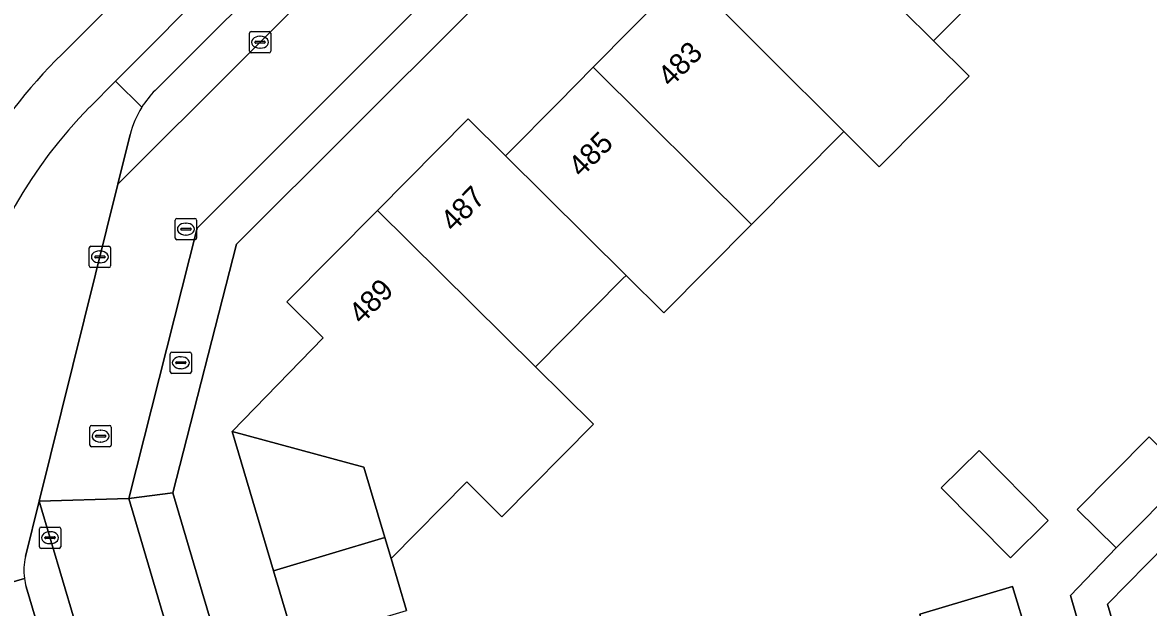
# Model space of a CAD drawing. Extents: x 157767 to 159172, y 387839 to 389425.
# Drawn here: x 158445.2 to 158498.2, y 388607.6 to 388635.2 of the extents above; entities that cross this region are included whole.
import ezdxf

# ---------------------------------------------------------------- set-up
doc = ezdxf.new("R2010")
doc.units = 0
for name, color, linetype in [('IMGEO_Berm_groen', 7, 'Continuous'), ('IMGEO_Brandkraan', 7, 'Continuous'), ('IMGEO_Erf', 7, 'Continuous'), ('IMGEO_Groenvoorziening', 7, 'Continuous'), ('IMGEO_Kolk', 7, 'Continuous'), ('IMGEO_Pand', 7, 'Continuous'), ('IMGEO_Pand_nummerreeks', 7, 'Continuous'), ('IMGEO_Parkeervlak_open', 7, 'Continuous'), ('IMGEO_Rijbaan_lokaal_gesloten', 7, 'Continuous'), ('IMGEO_Rijbaan_lokaal_open', 7, 'Continuous'), ('IMGEO_Rioolput', 7, 'Continuous'), ('IMGEO_Voetpad_open', 7, 'Continuous')]:
    doc.layers.add(name, color=color, linetype=linetype)

msp = doc.modelspace()

# ---------------------------------------------------------------- linework, layer by layer
at = {"layer": 'IMGEO_Berm_groen'}
for points in [[(158487.049, 388667.186), (158485.622, 388668.578), (158479.464, 388662.382), (158449.609, 388632.407), (158450.84, 388631.181)], [(158451.47, 388631.973), (158465.162, 388645.649)], [(158450.84, 388631.181), (158449.609, 388632.407), (158448.387, 388631.18)], [(158449.715, 388627.558), (158450.295, 388629.895)], [(158445.368, 388610.019), (158446.014, 388612.626), (158449.715, 388627.558)], [(158443.008, 388609.836), (158443.426, 388608.434), (158445.315, 388608.996)], [(158445.315, 388608.996), (158443.426, 388608.434), (158448.856, 388590.207), (158450.695, 388590.745), (158445.4, 388608.602)]]:
    msp.add_lwpolyline(points, dxfattribs=at)
for centre, radius, start, end in [((158454.669, 388628.782), 4.518, 135.0694, 147.9293), ((158463.643, 388615.985), 21.532, 135.1163, 196.594), ((158454.648, 388628.809), 4.486, 148.0772, 165.9888), ((158448.015, 388609.369), 2.725, 166.2013, 187.8672), ((158447.914, 388609.351), 2.623, 187.7679, 196.5805)]:
    msp.add_arc(centre, radius, start, end, dxfattribs=at)
at = {"layer": 'IMGEO_Brandkraan'}
for p, q in [((158452.177, 388618.724), (158452.177, 388619.576)), ((158452.252, 388619.65), (158453.104, 388619.65)), ((158452.479, 388619.193), (158452.877, 388619.193)), ((158452.665, 388619.43), (158452.69, 388619.43)), ((158453.178, 388619.576), (158453.178, 388618.724)), ((158452.436, 388619.144), (158452.436, 388619.156)), ((158452.874, 388619.107), (158452.476, 388619.107)), ((158452.688, 388618.87), (158452.663, 388618.87)), ((158452.92, 388619.156), (158452.92, 388619.144)), ((158453.104, 388618.65), (158452.252, 388618.65))]:
    msp.add_line(p, q, dxfattribs=at)
for points in [[(158452.177, 388618.724), (158452.177, 388619.576)], [(158452.252, 388619.65), (158453.104, 388619.65)], [(158453.178, 388619.576), (158453.178, 388618.724)], [(158453.104, 388618.65), (158452.252, 388618.65)]]:
    msp.add_lwpolyline(points, dxfattribs=at)
for centre, radius, start, end in [((158452.254, 388619.574), 0.0765, 91.552, 178.448), ((158452.254, 388619.574), 0.0765, 91.552, 178.448), ((158452.476, 388619.153), 0.0403, 85.8775, 175.7526), ((158452.881, 388619.155), 0.0386, 1.7309, 96.639), ((158453.102, 388619.574), 0.0765, 1.552, 88.448), ((158453.102, 388619.574), 0.0765, 1.552, 88.448), ((158452.254, 388618.726), 0.0765, 181.552, 268.448), ((158452.254, 388618.726), 0.0765, 181.552, 268.448), ((158452.473, 388619.143), 0.0366, 178.938, 274.7102), ((158452.877, 388619.15), 0.043, 264.8664, 352.4533), ((158453.102, 388618.726), 0.0765, 271.552, 358.448), ((158453.102, 388618.726), 0.0765, 271.552, 358.448)]:
    msp.add_arc(centre, radius, start, end, dxfattribs=at)
for centre, major_axis, ratio, start_param, end_param in [((158452.664, 388619.15), (-0.387, 0.002), 0.722429, 4.712389, 7.853982), ((158452.689, 388619.15), (-0.39, 0.002), 0.717154, 1.570796, 4.712389)]:
    msp.add_ellipse(centre, major_axis=major_axis, ratio=ratio, start_param=start_param, end_param=end_param, dxfattribs=at)
at = {"layer": 'IMGEO_Erf'}
for points in [[(158500, 388669.616), (158477.023, 388646.416), (158455.292, 388624.74), (158452.306, 388613.028), (158453.687, 388608.355), (158454.684, 388604.98), (158473.046, 388542.834), (158500, 388550.948)], [(158458.066, 388605.917), (158457.045, 388609.353), (158455.096, 388615.915), (158459.383, 388620.32), (158457.671, 388622.017), (158461.928, 388626.312), (158466.205, 388630.627), (158467.956, 388628.891), (158468.063, 388628.999), (158470.436, 388631.393), (158472.092, 388633.064), (158473.914, 388634.903), (158476.455, 388637.466), (158478.913, 388639.946), (158480.657, 388641.705), (158482.503, 388643.568), (158484.788, 388645.872), (158487.383, 388648.49), (158489.124, 388650.247), (158490.897, 388652.037), (158493.31, 388654.47), (158495.855, 388657.039), (158497.617, 388658.816), (158499.351, 388660.566)], [(158498.963, 388640.519), (158496.593, 388642.862), (158492.261, 388638.491), (158488.109, 388634.302), (158489.787, 388632.636), (158485.553, 388628.372), (158483.884, 388630.04), (158479.537, 388625.654), (158475.416, 388621.496), (158473.632, 388623.264), (158473.479, 388623.11), (158469.369, 388618.964), (158472.102, 388616.265), (158467.792, 388611.9), (158466.135, 388613.537), (158462.573, 388609.93), (158463.302, 388607.478)], [(158498.664, 388571.91), (158497.354, 388576.307), (158494.731, 388575.516), (158493.976, 388578.022), (158496.607, 388578.816), (158496.026, 388580.765), (158498.109, 388581.385), (158497.284, 388584.157), (158495.224, 388583.535), (158493.91, 388587.884), (158492.594, 388592.239), (158495.013, 388592.97), (158494.624, 388594.258), (158495.931, 388594.661), (158498.338, 388595.404), (158497.896, 388596.984), (158495.482, 388596.256), (158494.171, 388600.602), (158492.873, 388604.906), (158495.287, 388605.634), (158494.559, 388608.187), (158496.707, 388610.428), (158494.873, 388612.246), (158498.264, 388615.667)]]:
    msp.add_lwpolyline(points, dxfattribs=at)
for points in [[(158488.474, 388613.258), (158490.251, 388615.014), (158493.507, 388611.719), (158491.73, 388609.963)], [(158488.157, 388604.982), (158487.462, 388607.31), (158491.83, 388608.613), (158492.525, 388606.285)]]:
    msp.add_lwpolyline(points, close=True, dxfattribs=at)
at = {"layer": 'IMGEO_Groenvoorziening'}
msp.add_lwpolyline([(158516.525, 388605.92), (158505.396, 388617.026), (158500, 388611.551), (158496.294, 388607.79), (158500, 388595.302), (158500.168, 388594.735), (158514.666, 388599.041)], dxfattribs=at)
at = {"layer": 'IMGEO_Kolk'}
for p, q in [((158455.907, 388633.815), (158455.907, 388634.667)), ((158455.982, 388634.741), (158456.834, 388634.741)), ((158456.908, 388634.667), (158456.908, 388633.815)), ((158456.166, 388634.235), (158456.166, 388634.247)), ((158456.604, 388634.198), (158456.206, 388634.198)), ((158456.209, 388634.284), (158456.607, 388634.284)), ((158456.395, 388634.521), (158456.42, 388634.521)), ((158456.65, 388634.247), (158456.65, 388634.235)), ((158456.834, 388633.741), (158455.982, 388633.741)), ((158456.418, 388633.961), (158456.393, 388633.961)), ((158448.366, 388623.707), (158448.366, 388624.559)), ((158448.441, 388624.633), (158449.293, 388624.633)), ((158449.367, 388624.559), (158449.367, 388623.707)), ((158448.625, 388624.127), (158448.625, 388624.139)), ((158449.063, 388624.09), (158448.665, 388624.09)), ((158448.668, 388624.176), (158449.066, 388624.176)), ((158448.854, 388624.413), (158448.879, 388624.413)), ((158449.109, 388624.139), (158449.109, 388624.127)), ((158449.293, 388623.633), (158448.441, 388623.633)), ((158448.877, 388623.853), (158448.852, 388623.853)), ((158446.022, 388610.485), (158446.022, 388611.337)), ((158446.097, 388611.411), (158446.949, 388611.411)), ((158447.023, 388611.337), (158447.023, 388610.485)), ((158446.281, 388610.905), (158446.281, 388610.917)), ((158446.719, 388610.868), (158446.321, 388610.868)), ((158446.324, 388610.954), (158446.722, 388610.954)), ((158446.51, 388611.191), (158446.535, 388611.191)), ((158446.765, 388610.917), (158446.765, 388610.905)), ((158446.949, 388610.411), (158446.097, 388610.411)), ((158446.533, 388610.631), (158446.508, 388610.631))]:
    msp.add_line(p, q, dxfattribs=at)
for points in [[(158455.907, 388633.815), (158455.907, 388634.667)], [(158455.982, 388634.741), (158456.834, 388634.741)], [(158456.908, 388634.667), (158456.908, 388633.815)], [(158456.834, 388633.741), (158455.982, 388633.741)], [(158448.366, 388623.707), (158448.366, 388624.559)], [(158448.441, 388624.633), (158449.293, 388624.633)], [(158449.367, 388624.559), (158449.367, 388623.707)], [(158449.293, 388623.633), (158448.441, 388623.633)], [(158446.022, 388610.485), (158446.022, 388611.337)], [(158446.097, 388611.411), (158446.949, 388611.411)], [(158447.023, 388611.337), (158447.023, 388610.485)], [(158446.949, 388610.411), (158446.097, 388610.411)]]:
    msp.add_lwpolyline(points, dxfattribs=at)
for centre, radius, start, end in [((158455.984, 388634.665), 0.0765, 91.552, 178.448), ((158455.984, 388634.665), 0.0765, 91.552, 178.448), ((158456.832, 388634.665), 0.0765, 1.552, 88.448), ((158456.832, 388634.665), 0.0765, 1.552, 88.448), ((158456.206, 388634.244), 0.0403, 85.8775, 175.7526), ((158456.203, 388634.234), 0.0366, 178.938, 274.7102), ((158456.607, 388634.241), 0.043, 264.8664, 352.4533), ((158456.611, 388634.246), 0.0386, 1.7309, 96.639), ((158455.984, 388633.817), 0.0765, 181.552, 268.448), ((158455.984, 388633.817), 0.0765, 181.552, 268.448), ((158456.832, 388633.817), 0.0765, 271.552, 358.448), ((158456.832, 388633.817), 0.0765, 271.552, 358.448), ((158448.443, 388624.557), 0.0765, 91.552, 178.448), ((158448.443, 388624.557), 0.0765, 91.552, 178.448), ((158449.291, 388624.557), 0.0765, 1.552, 88.448), ((158449.291, 388624.557), 0.0765, 1.552, 88.448), ((158448.665, 388624.136), 0.0403, 85.8775, 175.7526), ((158448.662, 388624.126), 0.0366, 178.938, 274.7102), ((158449.066, 388624.133), 0.043, 264.8664, 352.4533), ((158449.07, 388624.138), 0.0386, 1.7309, 96.639), ((158448.443, 388623.709), 0.0765, 181.552, 268.448), ((158448.443, 388623.709), 0.0765, 181.552, 268.448), ((158449.291, 388623.709), 0.0765, 271.552, 358.448), ((158449.291, 388623.709), 0.0765, 271.552, 358.448), ((158446.099, 388611.335), 0.0765, 91.552, 178.448), ((158446.099, 388611.335), 0.0765, 91.552, 178.448), ((158446.947, 388611.335), 0.0765, 1.552, 88.448), ((158446.947, 388611.335), 0.0765, 1.552, 88.448), ((158446.321, 388610.914), 0.0403, 85.8775, 175.7526), ((158446.318, 388610.904), 0.0366, 178.938, 274.7102), ((158446.722, 388610.911), 0.043, 264.8664, 352.4533), ((158446.726, 388610.916), 0.0386, 1.7309, 96.639), ((158446.099, 388610.487), 0.0765, 181.552, 268.448), ((158446.099, 388610.487), 0.0765, 181.552, 268.448), ((158446.947, 388610.487), 0.0765, 271.552, 358.448), ((158446.947, 388610.487), 0.0765, 271.552, 358.448)]:
    msp.add_arc(centre, radius, start, end, dxfattribs=at)
for centre, major_axis, ratio, start_param, end_param in [((158456.394, 388634.241), (-0.387, 0.002), 0.722429, 4.712389, 7.853982), ((158456.419, 388634.241), (-0.39, 0.002), 0.717154, 1.570796, 4.712389), ((158448.853, 388624.133), (-0.387, 0.002), 0.722429, 4.712389, 7.853982), ((158448.878, 388624.133), (-0.39, 0.002), 0.717154, 1.570796, 4.712389), ((158446.509, 388610.911), (-0.387, 0.002), 0.722429, 4.712389, 7.853982), ((158446.534, 388610.911), (-0.39, 0.002), 0.717154, 1.570796, 4.712389)]:
    msp.add_ellipse(centre, major_axis=major_axis, ratio=ratio, start_param=start_param, end_param=end_param, dxfattribs=at)
at = {"layer": 'IMGEO_Pand'}
for points in [[(158480.657, 388641.705), (158488.109, 388634.302), (158492.261, 388638.491), (158484.788, 388645.872), (158482.503, 388643.568)], [(158480.657, 388641.705), (158478.913, 388639.946), (158476.455, 388637.466), (158483.884, 388630.04), (158485.553, 388628.372), (158489.787, 388632.636), (158488.109, 388634.302)], [(158479.537, 388625.654), (158483.884, 388630.04), (158476.455, 388637.466), (158473.914, 388634.903), (158472.092, 388633.064)], [(158472.092, 388633.064), (158470.436, 388631.393), (158468.063, 388628.999), (158467.956, 388628.891), (158473.632, 388623.264), (158475.416, 388621.496), (158479.537, 388625.654)], [(158467.956, 388628.891), (158466.205, 388630.627), (158461.928, 388626.312), (158469.369, 388618.964), (158473.479, 388623.11), (158473.632, 388623.264)], [(158462.573, 388609.93), (158466.135, 388613.537), (158467.792, 388611.9), (158472.102, 388616.265), (158469.369, 388618.964), (158461.928, 388626.312), (158457.671, 388622.017), (158459.383, 388620.32), (158455.096, 388615.915), (158461.295, 388614.234), (158462.279, 388610.921)], [(158457.045, 388609.353), (158462.279, 388610.921), (158461.295, 388614.234), (158455.096, 388615.915)], [(158500.09, 388613.842), (158498.264, 388615.667), (158494.873, 388612.246), (158496.707, 388610.428), (158500, 388613.751)], [(158491.73, 388609.963), (158493.507, 388611.719), (158490.251, 388615.014), (158488.474, 388613.258)], [(158462.573, 388609.93), (158462.279, 388610.921), (158457.045, 388609.353), (158458.066, 388605.917), (158463.302, 388607.478)], [(158488.157, 388604.982), (158492.525, 388606.285), (158491.83, 388608.613), (158487.462, 388607.31)]]:
    msp.add_lwpolyline(points, close=True, dxfattribs=at)
at = {"layer": 'IMGEO_Parkeervlak_open'}
for points in [[(158450.295, 388629.895), (158449.715, 388627.558), (158467.249, 388645.072), (158468.356, 388646.183)], [(158465.162, 388645.649), (158451.47, 388631.973)], [(158453.698, 388586.712), (158446.014, 388612.626), (158445.368, 388610.019)], [(158445.4, 388608.602), (158450.695, 388590.745), (158451.215, 388588.992), (158451.327, 388588.719)]]:
    msp.add_lwpolyline(points, dxfattribs=at)
for centre, radius, start, end in [((158454.669, 388628.782), 4.518, 135.0694, 147.9293), ((158454.648, 388628.809), 4.486, 148.0772, 165.9888), ((158448.015, 388609.369), 2.725, 166.2013, 187.8672), ((158447.914, 388609.351), 2.623, 187.7679, 196.5805)]:
    msp.add_arc(centre, radius, start, end, dxfattribs=at)
at = {"layer": 'IMGEO_Rijbaan_lokaal_gesloten'}
for points in [[(158496.441, 388679.468), (158497.271, 388680.301), (158500, 388683.042), (158507.276, 388690.347), (158520.504, 388703.63), (158522.369, 388705.503), (158523.168, 388706.305), (158539.616, 388722.861), (158540.819, 388724.038), (158538.937, 388725.974), (158532.996, 388719.924), (158518.604, 388705.475), (158505.37, 388692.188), (158497.531, 388684.317), (158483.964, 388670.696), (158447.401, 388633.987)], [(158447.401, 388633.987), (158483.964, 388670.696), (158497.531, 388684.317)], [(158448.387, 388631.18), (158449.609, 388632.407), (158479.464, 388662.382), (158485.622, 388668.578), (158487.109, 388670.074), (158490.569, 388673.556), (158496.441, 388679.468)]]:
    msp.add_lwpolyline(points, dxfattribs=at)
for centre, radius, start, end in [((158466.094, 388614.481), 27.017, 133.7803, 163.0618), ((158466.094, 388614.481), 27.017, 133.7803, 163.0618), ((158463.643, 388615.985), 21.532, 135.1163, 196.594)]:
    msp.add_arc(centre, radius, start, end, dxfattribs=at)
at = {"layer": 'IMGEO_Rijbaan_lokaal_open'}
for points in [[(158491.729, 388669.643), (158489.684, 388667.591), (158470.828, 388648.664), (158468.356, 388646.183), (158467.249, 388645.072), (158449.715, 388627.558), (158446.014, 388612.626), (158450.234, 388612.75), (158453.451, 388625.479), (158477.891, 388649.975), (158500, 388672.194)], [(158453.04, 388603.235), (158450.234, 388612.75), (158446.014, 388612.626), (158453.698, 388586.712), (158455.202, 388581.638), (158456.092, 388578.636), (158463.127, 388555.081), (158464.459, 388550.68)]]:
    msp.add_lwpolyline(points, dxfattribs=at)
at = {"layer": 'IMGEO_Rioolput'}
for p, q in [((158452.414, 388625.015), (158452.414, 388625.867)), ((158452.489, 388625.941), (158453.341, 388625.941)), ((158452.902, 388625.721), (158452.927, 388625.721)), ((158453.415, 388625.867), (158453.415, 388625.015)), ((158452.673, 388625.435), (158452.673, 388625.447)), ((158453.111, 388625.398), (158452.713, 388625.398)), ((158452.716, 388625.484), (158453.114, 388625.484)), ((158452.925, 388625.161), (158452.9, 388625.161)), ((158453.157, 388625.447), (158453.157, 388625.435)), ((158453.341, 388624.941), (158452.489, 388624.941)), ((158448.399, 388615.269), (158448.399, 388616.121)), ((158448.474, 388616.195), (158449.326, 388616.195)), ((158449.4, 388616.121), (158449.4, 388615.269)), ((158448.658, 388615.689), (158448.658, 388615.701)), ((158449.096, 388615.652), (158448.698, 388615.652)), ((158448.701, 388615.738), (158449.099, 388615.738)), ((158448.887, 388615.975), (158448.912, 388615.975)), ((158449.142, 388615.701), (158449.142, 388615.689)), ((158449.326, 388615.195), (158448.474, 388615.195)), ((158448.91, 388615.415), (158448.885, 388615.415))]:
    msp.add_line(p, q, dxfattribs=at)
for points in [[(158452.414, 388625.015), (158452.414, 388625.867)], [(158452.489, 388625.941), (158453.341, 388625.941)], [(158453.415, 388625.867), (158453.415, 388625.015)], [(158453.341, 388624.941), (158452.489, 388624.941)], [(158448.399, 388615.269), (158448.399, 388616.121)], [(158448.474, 388616.195), (158449.326, 388616.195)], [(158449.4, 388616.121), (158449.4, 388615.269)], [(158449.326, 388615.195), (158448.474, 388615.195)]]:
    msp.add_lwpolyline(points, dxfattribs=at)
for centre, radius, start, end in [((158452.491, 388625.865), 0.0765, 91.552, 178.448), ((158452.491, 388625.865), 0.0765, 91.552, 178.448), ((158453.339, 388625.865), 0.0765, 1.552, 88.448), ((158453.339, 388625.865), 0.0765, 1.552, 88.448), ((158452.491, 388625.017), 0.0765, 181.552, 268.448), ((158452.491, 388625.017), 0.0765, 181.552, 268.448), ((158452.713, 388625.444), 0.0403, 85.8775, 175.7526), ((158452.71, 388625.434), 0.0366, 178.938, 274.7102), ((158453.114, 388625.441), 0.043, 264.8664, 352.4533), ((158453.118, 388625.446), 0.0386, 1.7309, 96.639), ((158453.339, 388625.017), 0.0765, 271.552, 358.448), ((158453.339, 388625.017), 0.0765, 271.552, 358.448), ((158448.476, 388616.119), 0.0765, 91.552, 178.448), ((158448.476, 388616.119), 0.0765, 91.552, 178.448), ((158449.324, 388616.119), 0.0765, 1.552, 88.448), ((158449.324, 388616.119), 0.0765, 1.552, 88.448), ((158448.698, 388615.698), 0.0403, 85.8775, 175.7526), ((158448.695, 388615.688), 0.0366, 178.938, 274.7102), ((158449.099, 388615.695), 0.043, 264.8664, 352.4533), ((158449.103, 388615.7), 0.0386, 1.7309, 96.639), ((158448.476, 388615.271), 0.0765, 181.552, 268.448), ((158448.476, 388615.271), 0.0765, 181.552, 268.448), ((158449.324, 388615.271), 0.0765, 271.552, 358.448), ((158449.324, 388615.271), 0.0765, 271.552, 358.448)]:
    msp.add_arc(centre, radius, start, end, dxfattribs=at)
for centre, major_axis, ratio, start_param, end_param in [((158452.901, 388625.441), (-0.387, 0.002), 0.722429, 4.712389, 7.853982), ((158452.926, 388625.441), (-0.39, 0.002), 0.717154, 1.570796, 4.712389), ((158448.886, 388615.695), (-0.387, 0.002), 0.722429, 4.712389, 7.853982), ((158448.911, 388615.695), (-0.39, 0.002), 0.717154, 1.570796, 4.712389)]:
    msp.add_ellipse(centre, major_axis=major_axis, ratio=ratio, start_param=start_param, end_param=end_param, dxfattribs=at)
at = {"layer": 'IMGEO_Voetpad_open'}
for points in [[(158500, 388669.616), (158503.116, 388672.761), (158501.831, 388674.034), (158500, 388672.194), (158477.891, 388649.975), (158453.451, 388625.479), (158450.234, 388612.75), (158452.306, 388613.028), (158455.292, 388624.74), (158477.023, 388646.416)], [(158452.306, 388613.028), (158450.234, 388612.75), (158453.04, 388603.235), (158471.199, 388542.144), (158473.046, 388542.834), (158454.684, 388604.98), (158453.687, 388608.355)]]:
    msp.add_lwpolyline(points, close=True, dxfattribs=at)
for points in [[(158521.077, 388603.498), (158506.444, 388618.145), (158507.984, 388619.682), (158505.144, 388622.5), (158504.156, 388623.481), (158502.436, 388621.767), (158501.536, 388620.876), (158504.365, 388618.137), (158503.213, 388616.992), (158500.09, 388613.842), (158500, 388613.751), (158496.707, 388610.428), (158494.559, 388608.187), (158495.287, 388605.634), (158496.584, 388601.334), (158497.896, 388596.984), (158498.338, 388595.404), (158495.931, 388594.661), (158497.209, 388590.425), (158500, 388591.25), (158501.067, 388591.565), (158500.564, 388593.281), (158521.495, 388599.465)], [(158514.666, 388599.041), (158500.168, 388594.735), (158500, 388595.302), (158496.294, 388607.79), (158500, 388611.551), (158505.396, 388617.026), (158516.525, 388605.92)]]:
    msp.add_lwpolyline(points, dxfattribs=at)

# ---------------------------------------------------------------- texts
at = {"layer": 'IMGEO_Pand_nummerreeks'}
for s, rotation, p in [('483', 45.2531, (158475.733, 388632.078)), ('485', 45.2522, (158471.526, 388627.833)), ('487', 45.2522, (158465.51, 388625.267)), ('489', 45.2541, (158461.19, 388620.908))]:
    msp.add_text(s, height=1, rotation=rotation, dxfattribs=at).set_placement(p)

doc.saveas('drawing.dxf')
